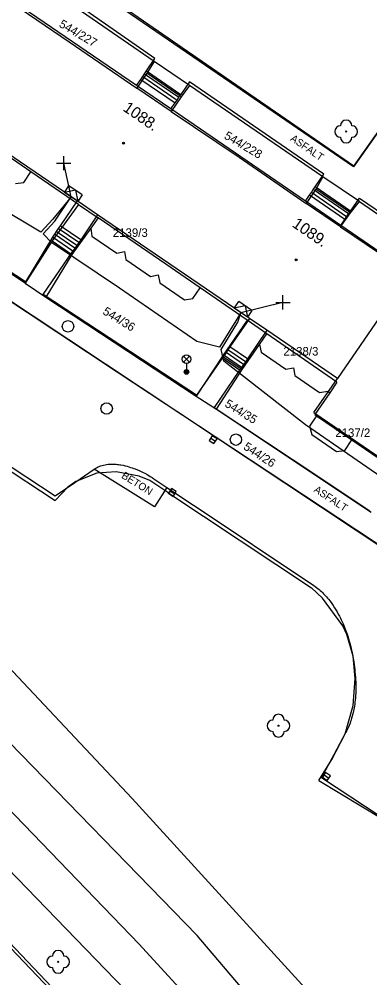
# Model space of a CAD drawing. Extents: x -540150 to -533593, y -1185082 to -1180066.
# Drawn here: x -536406 to -536375.3, y -1184365.5 to -1184281.4 of the extents above; entities that cross this region are included whole.
import ezdxf

# ---------------------------------------------------------------- set-up
doc = ezdxf.new("R2010")
doc.units = 0
for name, color, linetype in [('KN_HRAN_K_Ú', 7, 'Continuous'), ('KN_HRAN_PARCEL', 7, 'Continuous'), ('KN_PARC_Č', 7, 'Continuous'), ('KN_VKP_HRAN_', 7, 'Continuous'), ('Vrstva 1', 7, 'Continuous'), ('Vrstva 10', 7, 'Continuous'), ('Vrstva 11', 7, 'Continuous'), ('Vrstva 14', 7, 'Continuous'), ('Vrstva 22', 7, 'Continuous'), ('Vrstva 27', 7, 'Continuous'), ('Vrstva 31', 7, 'Continuous'), ('Vrstva 33', 7, 'Continuous'), ('Vrstva 34', 7, 'Continuous'), ('Vrstva 39', 7, 'Continuous'), ('Vrstva 40', 7, 'Continuous'), ('Vrstva 47', 7, 'Continuous'), ('Vrstva 5', 7, 'Continuous'), ('Vrstva 59', 7, 'Continuous'), ('Vrstva 9', 7, 'Continuous')]:
    doc.layers.add(name, color=color, linetype=linetype)

# ---------------------------------------------------------------- blocks, each defined once
blk = doc.blocks.new('NN800')
at = {"layer": 'Vrstva 1'}
for points in [[(-0.442, 0.442), (0.442, -0.442)], [(-0.442, -0.442), (0.442, 0.442)]]:
    blk.add_lwpolyline(points, dxfattribs=at)
blk = doc.blocks.new('NN630')
at = {"layer": 'Vrstva 9'}
for points in [[(-0.003, -0.7), (-0.703, 0)], [(-0.703, -0.7), (-0.703, 0), (0.697, 0), (0.697, -0.7)], [(-0.703, -0.7), (0.697, -0.7)], [(-0.003, -0.7), (0.697, 0)]]:
    blk.add_lwpolyline(points, dxfattribs=at)

msp = doc.modelspace()

# ---------------------------------------------------------------- linework, layer by layer
at = {"layer": 'KN_HRAN_K_Ú'}
for p, q in [((-536448.251, -1184307.825), (-536395.501, -1184362.535)), ((-536395.501, -1184362.535), (-536385.301, -1184373.625))]:
    msp.add_line(p, q, dxfattribs=at)
at = {"layer": 'KN_HRAN_PARCEL'}
for p, q in [((-536376.701, -1184294.345), (-536404.611, -1184275.205)), ((-536394.181, -1184285.085), (-536405.951, -1184276.965)), ((-536407.551, -1184279.305), (-536401.641, -1184283.365)), ((-536368.121, -1184282.095), (-536376.701, -1184294.345)), ((-536401.641, -1184283.365), (-536395.701, -1184287.425)), ((-536394.181, -1184285.085), (-536394.821, -1184286.135)), ((-536391.091, -1184287.205), (-536394.181, -1184285.085)), ((-536394.821, -1184286.135), (-536395.701, -1184287.425)), ((-536391.091, -1184287.205), (-536391.821, -1184288.195)), ((-536379.381, -1184295.205), (-536391.091, -1184287.205)), ((-536391.821, -1184288.195), (-536392.701, -1184289.475)), ((-536392.701, -1184289.475), (-536386.741, -1184293.505)), ((-536343.991, -1184347.825), (-536427.011, -1184292.705)), ((-536405.001, -1184294.785), (-536408.031, -1184292.705)), ((-536386.741, -1184293.505), (-536380.851, -1184297.545)), ((-536405.621, -1184295.705), (-536405.001, -1184294.785)), ((-536400.831, -1184297.635), (-536405.001, -1184294.785)), ((-536379.381, -1184295.205), (-536380.001, -1184296.305)), ((-536376.191, -1184297.385), (-536379.381, -1184295.205)), ((-536405.481, -1184304.555), (-536418.691, -1184295.815)), ((-536406.341, -1184295.805), (-536405.621, -1184295.705)), ((-536380.001, -1184296.305), (-536380.851, -1184297.545)), ((-536400.831, -1184297.635), (-536403.121, -1184300.835)), ((-536376.981, -1184298.365), (-536376.191, -1184297.385)), ((-536376.191, -1184297.385), (-536364.011, -1184305.745)), ((-536399.091, -1184298.825), (-536399.741, -1184299.735)), ((-536393.161, -1184302.885), (-536399.091, -1184298.825)), ((-536377.831, -1184299.605), (-536376.981, -1184298.365)), ((-536399.741, -1184299.735), (-536401.391, -1184302.025)), ((-536399.741, -1184299.735), (-536399.641, -1184300.415)), ((-536377.831, -1184299.605), (-536371.691, -1184303.785)), ((-536399.641, -1184300.415), (-536397.451, -1184301.915)), ((-536403.121, -1184300.835), (-536405.481, -1184304.555)), ((-536401.391, -1184302.025), (-536403.691, -1184305.775)), ((-536397.451, -1184301.915), (-536396.781, -1184301.775)), ((-536396.781, -1184301.775), (-536396.661, -1184302.465)), ((-536396.661, -1184302.465), (-536394.491, -1184303.955)), ((-536390.141, -1184304.965), (-536393.161, -1184302.885)), ((-536394.491, -1184303.955), (-536393.821, -1184303.825)), ((-536393.821, -1184303.825), (-536393.691, -1184304.505)), ((-536405.481, -1184304.555), (-536403.691, -1184305.775)), ((-536393.691, -1184304.505), (-536391.511, -1184306.005)), ((-536390.781, -1184305.905), (-536390.141, -1184304.965)), ((-536386.041, -1184307.805), (-536390.141, -1184304.965)), ((-536403.691, -1184305.775), (-536390.511, -1184314.475)), ((-536391.511, -1184306.005), (-536390.781, -1184305.905)), ((-536427.931, -1184307.055), (-536402.871, -1184323.625)), ((-536386.041, -1184307.805), (-536388.191, -1184310.945)), ((-536384.941, -1184309.915), (-536384.311, -1184308.995)), ((-536378.161, -1184313.245), (-536384.311, -1184308.995)), ((-536386.461, -1184312.125), (-536384.941, -1184309.915)), ((-536384.941, -1184309.915), (-536384.811, -1184310.615)), ((-536384.811, -1184310.615), (-536382.651, -1184312.095)), ((-536388.191, -1184310.945), (-536390.511, -1184314.475)), ((-536388.721, -1184315.615), (-536386.461, -1184312.125)), ((-536382.651, -1184312.095), (-536381.961, -1184311.965)), ((-536381.961, -1184311.965), (-536381.861, -1184312.645)), ((-536381.861, -1184312.645), (-536379.681, -1184314.145)), ((-536378.161, -1184313.245), (-536378.781, -1184314.155)), ((-536379.681, -1184314.145), (-536378.951, -1184314.035)), ((-536378.951, -1184314.035), (-536378.781, -1184314.155)), ((-536390.511, -1184314.475), (-536388.721, -1184315.615)), ((-536378.781, -1184314.155), (-536380.081, -1184316.075)), ((-536388.721, -1184315.615), (-536375.151, -1184324.635)), ((-536379.941, -1184316.175), (-536380.561, -1184317.095)), ((-536380.081, -1184316.075), (-536379.941, -1184316.175)), ((-536379.941, -1184316.175), (-536376.841, -1184318.295)), ((-536380.561, -1184317.095), (-536380.371, -1184317.815)), ((-536390.401, -1184361.795), (-536433.411, -1184317.585)), ((-536380.371, -1184317.815), (-536378.191, -1184319.315)), ((-536377.461, -1184319.225), (-536376.841, -1184318.295)), ((-536376.841, -1184318.295), (-536372.751, -1184321.105)), ((-536378.191, -1184319.315), (-536377.461, -1184319.225)), ((-536399.221, -1184321.205), (-536401.061, -1184321.955)), ((-536397.501, -1184321.095), (-536399.221, -1184321.205)), ((-536395.501, -1184321.475), (-536397.501, -1184321.095)), ((-536394.551, -1184321.875), (-536395.501, -1184321.475)), ((-536401.751, -1184322.445), (-536402.871, -1184323.625)), ((-536401.061, -1184321.955), (-536401.751, -1184322.445)), ((-536392.991, -1184322.915), (-536394.551, -1184321.875)), ((-536392.991, -1184322.915), (-536380.391, -1184331.285)), ((-536441.851, -1184326.175), (-536402.711, -1184367.125)), ((-536379.421, -1184332.195), (-536380.391, -1184331.285)), ((-536377.651, -1184334.625), (-536379.421, -1184332.195)), ((-536377.301, -1184335.375), (-536377.651, -1184334.625)), ((-536396.121, -1184349.755), (-536409.481, -1184335.535)), ((-536376.731, -1184337.265), (-536377.301, -1184335.375)), ((-536376.551, -1184339.235), (-536376.731, -1184337.265)), ((-536376.741, -1184341.615), (-536376.551, -1184339.235)), ((-536377.441, -1184344.075), (-536376.741, -1184341.615)), ((-536378.611, -1184346.335), (-536377.441, -1184344.075)), ((-536379.731, -1184348.195), (-536378.611, -1184346.335)), ((-536379.731, -1184348.195), (-536374.211, -1184351.515)), ((-536396.121, -1184349.755), (-536376.871, -1184370.835)), ((-536365.751, -1184390.785), (-536390.401, -1184361.795))]:
    msp.add_line(p, q, dxfattribs=at)
at = {"layer": 'KN_VKP_HRAN_'}
for p, q in [((-536391.821, -1184288.195), (-536394.821, -1184286.135)), ((-536392.701, -1184289.475), (-536395.701, -1184287.425)), ((-536376.981, -1184298.365), (-536380.001, -1184296.305)), ((-536400.831, -1184297.635), (-536399.091, -1184298.825)), ((-536377.831, -1184299.605), (-536380.851, -1184297.545)), ((-536403.121, -1184300.835), (-536401.391, -1184302.025)), ((-536384.311, -1184308.995), (-536386.041, -1184307.805)), ((-536388.191, -1184310.945), (-536386.461, -1184312.125))]:
    msp.add_line(p, q, dxfattribs=at)
at = {"layer": 'Vrstva 10'}
for p, q in [((-536397.421, -1184312.347), (-536410.287, -1184303.822)), ((-536427.811, -1184306.795), (-536402.851, -1184323.215)), ((-536388.841, -1184318.025), (-536397.421, -1184312.347)), ((-536366.486, -1184332.805), (-536388.841, -1184318.025)), ((-536379.501, -1184347.925), (-536374.461, -1184351.245))]:
    msp.add_line(p, q, dxfattribs=at)
for points in [[(-536402.851, -1184323.215), (-536401.141, -1184322.04), (-536399.431, -1184320.865), (-536399.362, -1184320.82), (-536399.293, -1184320.777), (-536399.225, -1184320.739), (-536399.156, -1184320.703), (-536399.087, -1184320.669), (-536399.019, -1184320.639), (-536398.95, -1184320.611), (-536398.882, -1184320.586), (-536398.746, -1184320.541), (-536398.612, -1184320.505), (-536398.479, -1184320.477), (-536398.349, -1184320.455), (-536398.221, -1184320.439), (-536398.095, -1184320.428), (-536397.972, -1184320.422), (-536397.852, -1184320.421), (-536397.735, -1184320.422), (-536397.621, -1184320.428), (-536397.51, -1184320.436), (-536397.401, -1184320.446), (-536397.296, -1184320.459), (-536397.194, -1184320.474), (-536397.094, -1184320.49), (-536396.901, -1184320.527), (-536396.721, -1184320.569), (-536396.551, -1184320.613), (-536396.392, -1184320.659), (-536396.244, -1184320.706), (-536396.106, -1184320.752), (-536395.977, -1184320.799), (-536395.857, -1184320.845), (-536395.634, -1184320.936), (-536395.442, -1184321.02), (-536395.276, -1184321.098), (-536395.134, -1184321.168), (-536395.011, -1184321.231), (-536394.8, -1184321.345), (-536394.646, -1184321.433), (-536394.534, -1184321.5), (-536394.37, -1184321.602), (-536394.211, -1184321.705)], [(-536394.211, -1184321.705), (-536393.078, -1184322.461), (-536390.733, -1184324.025), (-536387.256, -1184326.345), (-536383.779, -1184328.665)], [(-536383.779, -1184328.665), (-536380.301, -1184330.985), (-536380.178, -1184331.07), (-536380.059, -1184331.156), (-536379.944, -1184331.244), (-536379.833, -1184331.333), (-536379.725, -1184331.423), (-536379.622, -1184331.514), (-536379.522, -1184331.606), (-536379.425, -1184331.699), (-536379.331, -1184331.793), (-536379.241, -1184331.887), (-536379.153, -1184331.981), (-536379.069, -1184332.076), (-536378.987, -1184332.171), (-536378.908, -1184332.266), (-536378.757, -1184332.457), (-536378.616, -1184332.648), (-536378.484, -1184332.838), (-536378.361, -1184333.026), (-536378.245, -1184333.211), (-536378.137, -1184333.395), (-536378.037, -1184333.576), (-536377.942, -1184333.753), (-536377.854, -1184333.928), (-536377.772, -1184334.099), (-536377.694, -1184334.267), (-536377.622, -1184334.431), (-536377.554, -1184334.591), (-536377.491, -1184334.748), (-536377.431, -1184334.9), (-536377.376, -1184335.049), (-536377.273, -1184335.34), (-536377.183, -1184335.616), (-536377.104, -1184335.876), (-536377.035, -1184336.121), (-536376.974, -1184336.352), (-536376.921, -1184336.569), (-536376.874, -1184336.773), (-536376.832, -1184336.964), (-536376.795, -1184337.143), (-536376.733, -1184337.479), (-536376.684, -1184337.772), (-536376.647, -1184338.028), (-536376.617, -1184338.25), (-536376.594, -1184338.444), (-536376.576, -1184338.613), (-536376.549, -1184338.906), (-536376.532, -1184339.124), (-536376.522, -1184339.286), (-536376.509, -1184339.527), (-536376.501, -1184339.765)], [(-536376.501, -1184339.765), (-536376.497, -1184340.025), (-536376.499, -1184340.273), (-536376.507, -1184340.507)], [(-536376.507, -1184340.507), (-536376.519, -1184340.728), (-536376.535, -1184340.936), (-536376.554, -1184341.131), (-536376.575, -1184341.315), (-536376.599, -1184341.487), (-536376.623, -1184341.649), (-536376.649, -1184341.8), (-536376.676, -1184341.941), (-536376.703, -1184342.073), (-536376.759, -1184342.32), (-536376.814, -1184342.534), (-536376.867, -1184342.719), (-536376.918, -1184342.88), (-536376.964, -1184343.02), (-536377.008, -1184343.141), (-536377.088, -1184343.35), (-536377.153, -1184343.505), (-536377.204, -1184343.619), (-536377.285, -1184343.789), (-536377.371, -1184343.955), (-536378.436, -1184345.94), (-536379.501, -1184347.925)]]:
    msp.add_lwpolyline(points, dxfattribs=at)
at = {"layer": 'Vrstva 11'}
for p, q in [((-536376.661, -1184294.275), (-536404.751, -1184274.895)), ((-536394.111, -1184284.845), (-536405.911, -1184276.615)), ((-536376.661, -1184294.275), (-536367.941, -1184281.865)), ((-536394.849, -1184285.922), (-536394.111, -1184284.845)), ((-536395.018, -1184286.169), (-536392.01, -1184288.232)), ((-536394.849, -1184285.922), (-536391.841, -1184287.985)), ((-536395.358, -1184286.664), (-536392.35, -1184288.727)), ((-536395.188, -1184286.416), (-536392.18, -1184288.479)), ((-536391.071, -1184286.885), (-536391.841, -1184287.985)), ((-536379.311, -1184294.985), (-536391.071, -1184286.885)), ((-536380.061, -1184296.095), (-536379.311, -1184294.985)), ((-536405.451, -1184304.435), (-536418.881, -1184295.685)), ((-536377.134, -1184298.465), (-536380.23, -1184296.342)), ((-536376.965, -1184298.218), (-536380.061, -1184296.095)), ((-536377.473, -1184298.96), (-536380.569, -1184296.837)), ((-536377.304, -1184298.712), (-536380.4, -1184296.589)), ((-536376.965, -1184298.218), (-536376.181, -1184297.075)), ((-536376.181, -1184297.075), (-536363.891, -1184305.525)), ((-536400.795, -1184300.987), (-536402.593, -1184299.761)), ((-536400.626, -1184300.739), (-536402.424, -1184299.513)), ((-536403.101, -1184300.505), (-536405.451, -1184304.435)), ((-536401.303, -1184301.731), (-536403.101, -1184300.505)), ((-536401.133, -1184301.483), (-536402.931, -1184300.257)), ((-536400.964, -1184301.235), (-536402.762, -1184300.009)), ((-536403.911, -1184305.555), (-536401.303, -1184301.731)), ((-536390.461, -1184314.385), (-536403.911, -1184305.555)), ((-536386.349, -1184311.685), (-536387.882, -1184310.639)), ((-536386.18, -1184311.437), (-536387.713, -1184310.391)), ((-536386.011, -1184311.189), (-536387.544, -1184310.143)), ((-536388.221, -1184311.135), (-536390.461, -1184314.385)), ((-536386.688, -1184312.181), (-536388.221, -1184311.135)), ((-536386.518, -1184311.933), (-536388.051, -1184310.887)), ((-536386.688, -1184312.181), (-536388.921, -1184315.455)), ((-536388.921, -1184315.455), (-536382.091, -1184319.99)), ((-536382.091, -1184319.99), (-536375.261, -1184324.525)), ((-536394.141, -1184324.165), (-536399.431, -1184320.865)), ((-536393.078, -1184322.461), (-536394.141, -1184324.165))]:
    msp.add_line(p, q, dxfattribs=at)
for points in [[(-536395.726, -1184287.2), (-536395.358, -1184286.664), (-536395.188, -1184286.416), (-536395.018, -1184286.169), (-536394.849, -1184285.922)], [(-536392.718, -1184289.264), (-536392.35, -1184288.727), (-536392.18, -1184288.479), (-536392.01, -1184288.232), (-536391.841, -1184287.985)], [(-536380.924, -1184297.353), (-536380.569, -1184296.837), (-536380.4, -1184296.589), (-536380.23, -1184296.342), (-536380.061, -1184296.095)], [(-536400.939, -1184297.335), (-536402.424, -1184299.513), (-536402.593, -1184299.761), (-536402.762, -1184300.009), (-536402.931, -1184300.257), (-536403.101, -1184300.505)], [(-536399.141, -1184298.561), (-536400.626, -1184300.739), (-536400.795, -1184300.987), (-536400.964, -1184301.235), (-536401.133, -1184301.483), (-536401.303, -1184301.731)], [(-536377.828, -1184299.477), (-536377.473, -1184298.96), (-536377.304, -1184298.712), (-536377.134, -1184298.465), (-536376.965, -1184298.218)], [(-536385.835, -1184307.637), (-536387.544, -1184310.143), (-536387.713, -1184310.391), (-536387.882, -1184310.639), (-536388.051, -1184310.887), (-536388.221, -1184311.135)], [(-536384.302, -1184308.682), (-536386.011, -1184311.189), (-536386.18, -1184311.437), (-536386.349, -1184311.685), (-536386.518, -1184311.933), (-536386.688, -1184312.181)]]:
    msp.add_lwpolyline(points, dxfattribs=at)
at = {"layer": 'Vrstva 14'}
for p, q in [((-536409.961, -1184352.865), (-536390.831, -1184372.625)), ((-536394.121, -1184375.785), (-536413.151, -1184355.805))]:
    msp.add_line(p, q, dxfattribs=at)
at = {"layer": 'Vrstva 22'}
for centre in [(-536377.351, -1184291.245), (-536383.281, -1184343.375), (-536402.601, -1184364.095)]:
    msp.add_circle(centre, 0.05, dxfattribs=at)
for centre, start, end in [((-536377.351, -1184290.745), 0, 180), ((-536377.851, -1184291.245), 90, 270), ((-536376.851, -1184291.245), 270, 90), ((-536377.351, -1184291.745), 180, 0), ((-536383.281, -1184342.875), 0, 180), ((-536383.781, -1184343.375), 90, 270), ((-536382.781, -1184343.375), 270, 90), ((-536383.281, -1184343.875), 180, 0), ((-536403.101, -1184364.095), 90, 270), ((-536402.601, -1184363.595), 0, 180), ((-536402.101, -1184364.095), 270, 90), ((-536402.601, -1184364.595), 180, 0)]:
    msp.add_arc(centre, 0.5, start, end, dxfattribs=at)
at = {"layer": 'Vrstva 27'}
for p, q in [((-536389.226, -1184318.144), (-536388.808, -1184318.42)), ((-536392.799, -1184322.766), (-536392.383, -1184323.044)), ((-536379.287, -1184347.694), (-536378.869, -1184347.97))]:
    msp.add_line(p, q, dxfattribs=at)
for points in [[(-536389.363, -1184318.353), (-536388.946, -1184318.628), (-536388.671, -1184318.211), (-536389.088, -1184317.936)], [(-536392.938, -1184322.974), (-536392.522, -1184323.252), (-536392.244, -1184322.836), (-536392.66, -1184322.558)], [(-536379.424, -1184347.903), (-536379.007, -1184348.178), (-536378.732, -1184347.761), (-536379.149, -1184347.486)]]:
    msp.add_lwpolyline(points, close=True, dxfattribs=at)
for centre in [(-536401.741, -1184308.335), (-536398.351, -1184315.545), (-536387.011, -1184318.275)]:
    msp.add_circle(centre, 0.5, dxfattribs=at)
at = {"layer": 'Vrstva 33'}
for p, q in [((-536391.616, -1184311.475), (-536391.086, -1184310.945)), ((-536391.616, -1184310.945), (-536391.086, -1184311.475)), ((-536391.351, -1184311.585), (-536391.351, -1184312.335))]:
    msp.add_line(p, q, dxfattribs=at)
for centre, radius in [((-536391.351, -1184311.21), 0.375), ((-536391.351, -1184312.335), 0.2), ((-536391.351, -1184312.335), 0.145), ((-536391.351, -1184312.335), 0.0876)]:
    msp.add_circle(centre, radius, dxfattribs=at)
at = {"layer": 'Vrstva 39'}
for centre, radius in [((-536396.867, -1184292.263), 0.09), ((-536396.867, -1184292.263), 0.0398), ((-536381.735, -1184302.499), 0.09), ((-536381.735, -1184302.499), 0.0398)]:
    msp.add_circle(centre, radius, dxfattribs=at)
at = {"layer": 'Vrstva 5'}
for p in [(-536373.82, -1184306.651), (-536380.191, -1184315.905)]:
    msp.add_line(p, (-536378.121, -1184312.898), dxfattribs=at)
for points in [[(-536371.751, -1184303.645), (-536377.828, -1184299.477), (-536380.924, -1184297.353), (-536392.718, -1184289.264), (-536395.726, -1184287.2), (-536407.59, -1184279.063), (-536410.541, -1184277.039), (-536416.641, -1184272.855)], [(-536378.121, -1184312.898), (-536384.302, -1184308.682), (-536385.835, -1184307.637), (-536399.141, -1184298.561), (-536400.939, -1184297.335), (-536413.952, -1184288.459), (-536415.751, -1184287.232), (-536423.091, -1184282.225)], [(-536373.39, -1184320.544), (-536374.295, -1184321.533), (-536380.923, -1184316.979), (-536388.081, -1184311.385), (-536388.295, -1184310.363), (-536386.836, -1184307.977), (-536386.571, -1184307.159), (-536386.588, -1184307.123), (-536387.029, -1184307.839), (-536388.459, -1184310.154), (-536390.451, -1184309.665), (-536397.231, -1184304.975), (-536403.191, -1184300.975), (-536403.909, -1184300.231), (-536402.886, -1184299.107), (-536401.468, -1184296.985), (-536401.471, -1184296.972), (-536403.076, -1184298.943), (-536404.111, -1184300.069), (-536411.571, -1184295.625)], [(-536380.191, -1184315.905), (-536372.814, -1184320.937), (-536371.118, -1184322.093), (-536358.051, -1184331.005), (-536356.17, -1184332.288), (-536343.108, -1184341.197), (-536341.362, -1184342.387), (-536335.251, -1184346.555)]]:
    msp.add_lwpolyline(points, dxfattribs=at)
at = {"layer": 'Vrstva 59'}
for points in [[(-536401.471, -1184296.972), (-536402.109, -1184294.019)], [(-536386.588, -1184307.123), (-536382.888, -1184306.228)]]:
    msp.add_lwpolyline(points, dxfattribs=at)

# ---------------------------------------------------------------- block references
at = {"layer": 'Vrstva 31'}
for p, rotation in [((-536401.471, -1184296.972), 145.64415554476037), ((-536386.588, -1184307.123), 145.64415561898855)]:
    msp.add_blockref('NN630', p, dxfattribs=dict(at, rotation=rotation))
at = {"layer": 'Vrstva 34'}
for p, rotation in [((-536402.109, -1184294.02), 44.99999995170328), ((-536382.888, -1184306.229), 45)]:
    msp.add_blockref('NN800', p, dxfattribs=dict(at, rotation=rotation))

# ---------------------------------------------------------------- texts
at = {"layer": 'KN_PARC_Č'}
for s, rotation, p in [('544/227', 329.4, (-536402.591, -1184282.015)), ('544/228', 329.4, (-536388.111, -1184291.815)), ('544/36', 328.5, (-536398.761, -1184307.215)), ('544/35', 328.5, (-536388.061, -1184315.325)), ('544/26', 326.7, (-536386.421, -1184319.065))]:
    msp.add_text(s, height=0.75, rotation=rotation, dxfattribs=at).set_placement(p)
for s, p in [('2139/3', (-536397.811, -1184300.485)), ('2138/3', (-536382.851, -1184310.895)), ('2137/2', (-536378.301, -1184318.045))]:
    msp.add_text(s, height=0.75, dxfattribs=at).set_placement(p)
at = {"layer": 'Vrstva 40'}
for s, rotation, p in [('ASFALT', 325.44188, (-536382.303, -1184291.99)), ('BETON', 328.04332, (-536397.108, -1184321.594)), ('ASFALT', 326.52933, (-536380.236, -1184322.806))]:
    msp.add_text(s, height=0.65, rotation=rotation, dxfattribs=at).set_placement(p)
at = {"layer": 'Vrstva 47'}
for s, p in [('1088.', (-536396.993, -1184289.362)), ('1089.', (-536382.158, -1184299.538))]:
    msp.add_text(s, height=1, rotation=325.55382, dxfattribs=at).set_placement(p)

doc.saveas('drawing.dxf')
